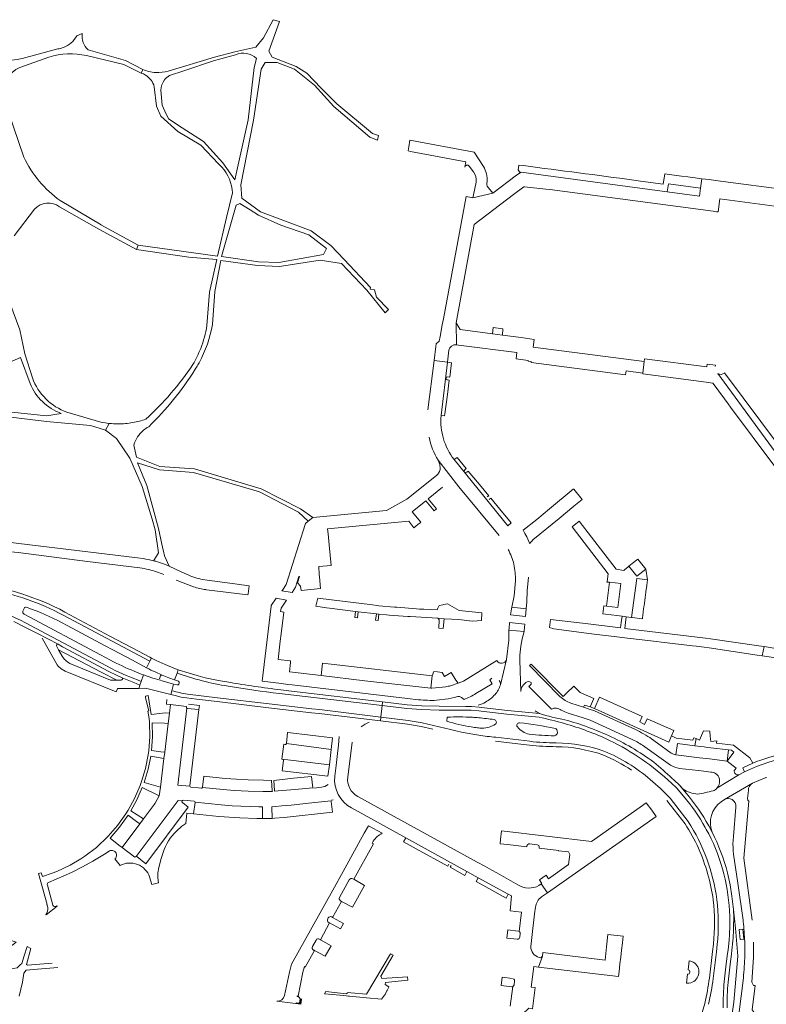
# Model space of a CAD drawing. Header units: metres. Extents: x 166325 to 190320, y 381923 to 404576.
# Tile 416 of 656: x 177139 to 177430, y 387413 to 387796. Entities that reach past the tile are written whole.
import ezdxf

# ---------------------------------------------------------------- set-up
doc = ezdxf.new("R2010")
doc.units = ezdxf.units.M
for name, color, linetype, lineweight in [('B-WE-VH-VERHARDING_ASFALT-GV', 8, 'Continuous', 18), ('B-WE-VH-VERHARDING_BETON-GV', 8, 'Continuous', 18), ('B-WE-VH-VERHARDING_BETONSTRAATSTEEN-GV', 8, 'Continuous', 18), ('B-WE-VH-VERHARDING_FUNDERING_ZAND-GV', 8, 'Continuous', 18), ('B-WE-VH-VERHARDING_HALFVERHARDING-GV', 8, 'Continuous', 18), ('B-WE-VH-VERHARDING_STRAATBAKSTEEN-GV', 8, 'Continuous', 18)]:
    doc.layers.add(name, color=color, linetype=linetype, lineweight=lineweight)

msp = doc.modelspace()

# ---------------------------------------------------------------- linework, layer by layer
at = {"layer": 'B-WE-VH-VERHARDING_ASFALT-GV', "flags": 128}
for points in [[(177187.259, 387586.305), (177184.99, 387586.58), (177134.55, 387592.7), (177127.61, 387593.22), (177116.48, 387593.57), (177109.48, 387594.4), (177105.94, 387594.69), (177080.798, 387595.431)], [(177076.974, 387591.944), (177078.55, 387591.89), (177089.27, 387591.52), (177105.4, 387591.09), (177116.56, 387589.97), (177128.18, 387589.59), (177138.63, 387588.74), (177165.59, 387585.19), (177185.922, 387582.73)], [(177205.001, 387579.812), (177202.25, 387581.1), (177197.395, 387583.374), (177196.418, 387583.831)], [(177200.07, 387577.98), (177200.498, 387577.816), (177206.891, 387575.36)], [(177211.636, 387574.254), (177211.866, 387574.226), (177228.02, 387572.22), (177228.07, 387572.57), (177228.56, 387575.72), (177223.771, 387576.373), (177211.306, 387578.071)], [(177140.495, 387565.917), (177140.92, 387566.96)], [(177174.524, 387546.761), (177170.618, 387548.83), (177140.946, 387564.669)], [(177154.274, 387565.265), (177156.177, 387564.252), (177189.82, 387546.346), (177190.476, 387547.596), (177189.842, 387547.98), (177185.444, 387550.28), (177174.327, 387556.143), (177156.827, 387565.533)], [(177155.719, 387561.336), (177157.642, 387560.31), (177172.502, 387552.38), (177175.461, 387550.8), (177183.163, 387546.735), (177188.512, 387543.843), (177189.82, 387546.346), (177156.177, 387564.252), (177154.274, 387565.265)], [(177136.981, 387561.809), (177141.28, 387559.661), (177146.149, 387557.228), (177154.123, 387552.952), (177155.867, 387552.017), (177173.94, 387542.36), (177177.093, 387540.767), (177179.052, 387539.912), (177183.671, 387538.073), (177185.975, 387537.041), (177186.522, 387538.514)], [(177174.938, 387543.516), (177141.411, 387561.374)], [(177304.35, 387562.883), (177301.849, 387563.146)], [(177302.458, 387562.511), (177302.287, 387559.289), (177303.966, 387559.048), (177304.35, 387562.883)], [(177186.522, 387538.514), (177187.447, 387541.008), (177186.522, 387541.334), (177183.714, 387542.469)], [(177200.443, 387541.774), (177199.455, 387539.093), (177200.976, 387538.543)], [(177220.583, 387538.16), (177216.51, 387538.867), (177211.345, 387539.896), (177208.661, 387540.637), (177208.25, 387540.75), (177205.198, 387541.676), (177200.906, 387543.028), (177200.443, 387541.774)], [(177200.531, 387537.145), (177199.098, 387537.499), (177198.435, 387534.862)], [(177198.435, 387534.862), (177198.056, 387533.354), (177199.652, 387532.968), (177202.072, 387532.417), (177204.079, 387532.076), (177208.023, 387531.619), (177215.981, 387530.63), (177236.061, 387528.258), (177252.712, 387526.29), (177255.742, 387526.02), (177279.551, 387523.16), (177279.733, 387524.649), (177255.898, 387527.512)], [(177204.487, 387533.537), (177216.157, 387532.12), (177236.237, 387529.748), (177252.867, 387527.782), (177255.898, 387527.512), (177279.733, 387524.649), (177280.251, 387529.067), (177240.281, 387533.796)], [(177255.898, 387527.512), (177252.867, 387527.782), (177236.237, 387529.748), (177216.157, 387532.12), (177204.487, 387533.537)], [(177240.281, 387533.796), (177280.251, 387529.067), (177280.427, 387530.557), (177244.929, 387534.757)], [(177244.929, 387534.757), (177240.842, 387535.24)], [(177341.434, 387526.039), (177328.944, 387527.224), (177318.934, 387528.389), (177317.965, 387528.51), (177314.932, 387528.8), (177312.836, 387528.805), (177302.432, 387528.83), (177295.61, 387529.03), (177289.951, 387529.43), (177280.427, 387530.557), (177280.251, 387529.067), (177289.81, 387527.936), (177295.535, 387527.532), (177302.408, 387527.33), (177314.859, 387527.3), (177317.801, 387527.019), (177318.754, 387526.9), (177328.786, 387525.732), (177341.292, 387524.546)], [(177208.931, 387527.543), (177204.369, 387528.022)], [(177205.381, 387497.851), (177208.931, 387527.543)], [(177341.292, 387524.546), (177328.786, 387525.732), (177318.754, 387526.9), (177317.801, 387527.019), (177314.859, 387527.3), (177302.408, 387527.33), (177295.535, 387527.532), (177289.81, 387527.936), (177280.251, 387529.067), (177279.733, 387524.649), (177290.347, 387523.324), (177295.741, 387522.362), (177300.237, 387521.397)], [(177300.237, 387521.397), (177295.741, 387522.362), (177290.347, 387523.324), (177279.733, 387524.649), (177279.551, 387523.16), (177290.122, 387521.84), (177295.452, 387520.89), (177299.922, 387519.93)], [(177324.366, 387515.291), (177330.862, 387514.48), (177337.512, 387513.69)], [(177337.689, 387515.18), (177331.043, 387515.969), (177324.469, 387516.787)], [(177241.797, 387507.753), (177241.299, 387503.715), (177259.087, 387501.555), (177259.712, 387506.059)], [(177259.712, 387506.059), (177241.394, 387508.266)], [(177228.13, 387500.141), (177223.534, 387500.4), (177219.111, 387500.764), (177210.808, 387501.586), (177210.346, 387497.313)], [(177237.433, 387496.01), (177237.14, 387499.969), (177234.12, 387500.051), (177228.13, 387500.141)], [(177252.8, 387501.533), (177245.687, 387500.78), (177238.082, 387499.928), (177238.337, 387496.082)], [(177238.191, 387495.723), (177246.32, 387496.425), (177253.245, 387497.138), (177252.8, 387501.533)], [(177397.506, 387493.871), (177394.776, 387497.012), (177392.781, 387498.911)], [(177398.638, 387494.855), (177395.862, 387498.05), (177393.815, 387499.998)], [(177210.316, 387497.205), (177218.32, 387496.388), (177222.723, 387496.04), (177228.164, 387495.715), (177233.848, 387495.651), (177237.6, 387495.703)], [(177202.386, 387491.981), (177200.892, 387492.153), (177184.591, 387470.376)], [(177184.837, 387470.296), (177188.31, 387467.515), (177204.793, 387489.577), (177202.516, 387491.352)], [(177207.455, 387491.33), (177206.898, 387486.974), (177216.703, 387485.975), (177224.898, 387485.405), (177231.526, 387485.126), (177233.679, 387485.121), (177233.632, 387489.633)], [(177233.632, 387489.633), (177232.242, 387489.64), (177228.931, 387489.773), (177225.264, 387489.906), (177221.914, 387490.1), (177217.627, 387490.425), (177207.455, 387491.441)], [(177391.04, 387492.18), (177398.075, 387483.094)], [(177392.226, 387493.098), (177399.261, 387484.012)], [(177405.936, 387481.626), (177406.358, 387480.856), (177407.314, 387479.112)], [(177408.629, 387479.833), (177407.273, 387482.307)], [(177416.956, 387441.854), (177416.976, 387443.365), (177417.016, 387446.315), (177416.944, 387449.742), (177416.331, 387454.948), (177415.616, 387459.31), (177414.581, 387463.955)], [(177415.483, 387447.12), (177415.476, 387443.385)], [(177413.317, 387421.602), (177414.14, 387428.579), (177414.624, 387432.557), (177414.821, 387434.048), (177415.195, 387437.715)], [(177409.113, 387436.25), (177408.772, 387433.39), (177407.531, 387422.994)], [(177409.02, 387422.816), (177410.261, 387433.212), (177410.607, 387436.109)], [(177405.781, 387413.12), (177404.021, 387407)]]:
    msp.add_lwpolyline(points, dxfattribs=at)
at = {"layer": 'B-WE-VH-VERHARDING_ASFALT-GV'}
for points in [[(177191.228, 387585.51, 0.0246646), (177187.259, 387586.305)], [(177192.457, 387585.18, 0.0082009), (177191.228, 387585.51)], [(177196.418, 387583.831, 0.0058553), (177195.56, 387584.162)], [(177185.922, 387582.73, -0.0260591), (177189.461, 387582.058)], [(177189.461, 387582.058, -0.0228156), (177192.441, 387581.18)], [(177192.441, 387581.18, -0.0108331), (177195.317, 387580.111)], [(177211.306, 387578.071, -0.0577026), (177205.001, 387579.812)], [(177156.827, 387565.533, 0.0921991), (177122.351, 387576.456)], [(177108.501, 387571.994, -0.0816507), (177141.411, 387561.374)], [(177154.274, 387565.265, 0.0815911), (177125.886, 387574.504)], [(177206.891, 387575.36, 0.0515281), (177211.636, 387574.254)], [(177140.946, 387564.669, -0.3806974), (177140.495, 387565.917)], [(177140.92, 387566.96, -0.3854931), (177142.116, 387567.349)], [(177142.116, 387567.349, -0.0322997), (177155.719, 387561.336)], [(177301.849, 387563.146, -0.0190235), (177302.458, 387562.511)], [(177183.714, 387542.469, -0.022323), (177174.524, 387546.761)], [(177186.522, 387538.514, -0.0277853), (177174.938, 387543.516)], [(177200.443, 387541.774, 0.0495601), (177220.331, 387536.681)], [(177200.976, 387538.543, -0.3816677), (177201.294, 387537.889)], [(177240.842, 387535.24, -0.0130379), (177220.583, 387538.16)], [(177204.487, 387533.537, -0.013575), (177198.435, 387534.862)], [(177240.281, 387533.796, -0.0127195), (177220.331, 387536.681)], [(177351.354, 387523.599, -0.0411207), (177341.434, 387526.039)], [(177305.585, 387524.591, -0.0256381), (177315.336, 387524.531)], [(177315.336, 387524.531, -0.0056297), (177317.81, 387524.353)], [(177332.841, 387520.78, -0.6814572), (177333.705, 387522.42)], [(177341.292, 387524.546, -0.0197744), (177351.115, 387522.118)], [(177351.115, 387522.118, -0.0406006), (177368.732, 387515.559)], [(177369.366, 387516.918, 0.0404658), (177351.354, 387523.599)], [(177300.237, 387521.397, 0.0284692), (177317.791, 387517.563)], [(177317.318, 387520.464, -0.0107824), (177314.889, 387520.8)], [(177347.229, 387517.36, -0.0311208), (177337.489, 387518.011)], [(177348.38, 387518.98, -0.4592552), (177347.229, 387517.36)], [(177347.601, 387520.16, -0.3701465), (177348.38, 387518.98)], [(177324.469, 387516.787, -0.0236536), (177317.791, 387517.563)], [(177347.973, 387514.6, -0.0301467), (177337.689, 387515.18)], [(177347.973, 387514.6, -0.0802972), (177366.541, 387511.359)], [(177368.732, 387515.559, -0.0751121), (177392.781, 387498.911)], [(177386.903, 387506.318, 0.051429), (177369.366, 387516.918)], [(177337.512, 387513.69, 0.030387), (177347.979, 387513.1)], [(177347.979, 387513.1, -0.0800598), (177366.051, 387509.941)], [(177366.541, 387511.359, -0.0817082), (177384.564, 387500.271)], [(177241.394, 387508.266, -0.3498664), (177241.797, 387507.753)], [(177366.051, 387509.941, -0.04995), (177377.22, 387503.991)], [(177393.815, 387499.998, 0.0074117), (177386.903, 387506.318)], [(177384.564, 387500.271, -0.0276092), (177392.226, 387493.098)], [(177205.396, 387497.682, -0.0945791), (177205.381, 387497.851)], [(177237.6, 387495.703, -0.1984477), (177237.433, 387496.01)], [(177202.516, 387491.352, -0.3465643), (177202.386, 387491.981)], [(177405.936, 387481.626, 0.0479521), (177397.506, 387493.871)], [(177407.273, 387482.307, 0.0480507), (177398.638, 387494.855)], [(177410.508, 387453.61, 0.1070636), (177399.261, 387484.012)], [(177398.075, 387483.094, -0.0373561), (177403.325, 387473.527)], [(177414.581, 387463.955, 0.0541552), (177408.629, 387479.833)], [(177415.483, 387447.12, 0.108611), (177407.314, 387479.112)], [(177403.325, 387473.527, -0.069817), (177409.022, 387453.406)], [(177184.591, 387470.376, -0.1369498), (177184.837, 387470.296)], [(177409.022, 387453.406, -0.053241), (177409.113, 387436.25)], [(177410.607, 387436.109, 0.0533912), (177410.508, 387453.61)], [(177415.476, 387443.385, -0.0249647), (177415.195, 387437.715)], [(177416.678, 387437.478, 0.0183459), (177416.956, 387441.854)], [(177407.531, 387422.994, -0.026134), (177405.781, 387413.12)], [(177407.242, 387412.781, 0.0262775), (177409.02, 387422.816)], [(177412.943, 387411.356, -0.0228363), (177413.317, 387421.602)]]:
    msp.add_lwpolyline(points, format="xyb", dxfattribs=at)
at = {"layer": 'B-WE-VH-VERHARDING_ASFALT-GV', "flags": 128}
for points in [[(177310.23, 387566.13), (177305.639, 387568.726), (177304.108, 387568.406), (177303.79, 387568.31), (177302.436, 387568.056), (177301.934, 387566.987), (177301.62, 387566.32), (177296.511, 387566.601), (177294.829, 387566.694), (177293.62, 387566.76), (177285.953, 387567.383), (177285.067, 387567.455), (177278.98, 387567.95), (177278.18, 387568.053), (177276.453, 387568.276), (177255.154, 387570.935), (177254.484, 387567.86), (177258.631, 387567.125), (177259.687, 387567.036), (177269.843, 387565.692), (177270.918, 387565.554), (177278.019, 387564.772), (177278.992, 387564.694), (177281.89, 387564.43), (177282.941, 387564.327), (177290.231, 387563.743), (177291.108, 387563.726), (177301.849, 387563.146), (177304.35, 387562.883), (177310.057, 387562.565), (177314.22, 387562.128), (177315.46, 387562.02), (177318.94, 387562.28), (177319.07, 387565.22)], [(177374.597, 387559.146), (177374.904, 387561.395), (177375.212, 387563.646), (177373.569, 387563.848), (177373.266, 387561.478), (177372.993, 387559.341), (177359.352, 387560.994), (177358.202, 387561.133), (177345.77, 387562.64), (177345.36, 387559.49), (177346.99, 387558.92), (177361.655, 387557.099), (177363.762, 387556.838), (177370.456, 387556.007), (177372.614, 387555.739), (177373.49, 387555.63), (177386.909, 387554.062), (177388.956, 387553.822), (177401.01, 387552.414), (177402.532, 387552.236), (177405.49, 387551.89), (177407.44, 387551.627), (177426.191, 387548.78), (177428.14, 387548.517), (177428.84, 387552.06), (177426.731, 387552.3), (177407.952, 387555.09), (177406.001, 387555.34)], [(177428.84, 387552.06), (177428.14, 387548.517), (177434.359, 387547.557), (177434.973, 387547.463), (177438.068, 387546.985), (177439.035, 387546.836), (177443.639, 387546.126), (177444.838, 387545.941), (177445.566, 387545.829), (177446.524, 387545.681), (177456.64, 387544.12), (177460.64, 387543.533), (177461.61, 387543.39), (177470.941, 387542.02), (177471.831, 387541.89), (177476.12, 387541.26), (177494.2, 387539.12), (177495.63, 387539.53), (177496.134, 387542.585), (177486.97, 387543.66), (177452.28, 387548.09)], [(177260.89, 387516.491), (177243.477, 387518.666), (177243.467, 387518.581), (177242.979, 387514.303), (177260.395, 387512.016)], [(177260.42, 387491.989), (177251.611, 387491.041), (177244.856, 387490.357), (177241.188, 387490.02), (177238.702, 387489.749), (177237.277, 387489.654), (177237.411, 387485.195), (177238.382, 387485.227), (177242.099, 387485.577), (177260.863, 387487.543), (177260.385, 387491.76)]]:
    msp.add_lwpolyline(points, close=True, dxfattribs=at)
at = {"layer": 'B-WE-VH-VERHARDING_BETON-GV', "flags": 128}
msp.add_lwpolyline([(177420.594, 387442.046), (177419.111, 387441.898), (177419.492, 387438.011), (177420.988, 387438.153)], close=True, dxfattribs=at)
at = {"layer": 'B-WE-VH-VERHARDING_BETONSTRAATSTEEN-GV', "flags": 128}
for points in [[(177315.999, 387744.582), (177291.021, 387749.18), (177290.562, 387746.65), (177290.313, 387745.036), (177291.262, 387744.86), (177312.805, 387740.87), (177312.41, 387738.731)], [(177319.642, 387738.979), (177315.999, 387744.582)], [(177439.661, 387729.636), (177409.878, 387733.547), (177407.417, 387733.873), (177404.579, 387734.239), (177404.123, 387730.595), (177403.725, 387727.417), (177391.172, 387729.079), (177340.023, 387736.027), (177334.368, 387736.842), (177333.879, 387736.578), (177332.461, 387735.61), (177323.291, 387728.57), (177315.565, 387726.85), (177312.874, 387727.334), (177304.157, 387679.716), (177303.572, 387677.35), (177302.744, 387672.757), (177302.422, 387670.97), (177301.262, 387669.9), (177301.111, 387668.95), (177300.427, 387663.492), (177305.664, 387662.836), (177306.221, 387667.48)], [(177314.08, 387739.141), (177315.778, 387736.969)], [(177316.751, 387732.916), (177315.772, 387727.91), (177315.565, 387726.85), (177323.291, 387728.57), (177321.148, 387731.386)], [(177331.401, 387728.143), (177335.3, 387731.13), (177335.61, 387731.11), (177343.883, 387730.175), (177345.432, 387729.97), (177409.002, 387721.549), (177410.281, 387721.38), (177410.418, 387721.361), (177410.904, 387721.293), (177411.628, 387726.41), (177434.937, 387723.32)], [(177309.13, 387669.57), (177308.992, 387678.14), (177316.062, 387716.39), (177331.401, 387728.143)], [(177409.79, 387661.115), (177409.961, 387661.58), (177406.65, 387662.013), (177406.542, 387660.975), (177382.319, 387664.13), (177382.172, 387663.02), (177381.695, 387658.516), (177381.66, 387658.21), (177406.237, 387654.968), (177408.835, 387654.625), (177408.954, 387654.466), (177413.387, 387648.526), (177414.843, 387646.575), (177415.824, 387645.26), (177433.005, 387622.235)], [(177303.162, 387641.99), (177305.664, 387662.836), (177300.427, 387663.492), (177298.02, 387644.267)], [(177305.705, 387657.123), (177306.509, 387657.015), (177307.234, 387662.573), (177305.664, 387662.836), (177303.162, 387641.99), (177304.551, 387641.855), (177304.663, 387642.726), (177305.65, 387650.194), (177306.356, 387655.794), (177305.571, 387655.918)], [(177410.866, 387658.34), (177433.111, 387627.956), (177437.172, 387625.184), (177440.527, 387624.017), (177463.901, 387620.816), (177464.285, 387623.275), (177440.329, 387626.753), (177434.813, 387630.02), (177413.457, 387658.617)], [(177433.111, 387627.956), (177410.866, 387658.34)], [(177413.457, 387658.617), (177413.364, 387658.53)], [(177312.353, 387620.873), (177312.961, 387621.393), (177309.368, 387625.744), (177308.213, 387624.89), (177329.078, 387599.134), (177330.445, 387600.204), (177326.065, 387605.518), (177322.501, 387609.849), (177321.868, 387609.34)], [(177310.1, 387614.241), (177301.992, 387624.61), (177302.623, 387622.928), (177302.841, 387621.439)], [(177301.992, 387624.61), (177310.1, 387614.241), (177325.71, 387595.3)], [(177329.078, 387599.134), (177308.213, 387624.89)], [(177301.411, 387618.7), (177289.822, 387609.46), (177281.912, 387605.08), (177253.22, 387602.36), (177251.43, 387600.861), (177250.461, 387600.05), (177250.305, 387599.558), (177242.9, 387576.24), (177241.439, 387574.082), (177241.221, 387573.76), (177245.181, 387573.14), (177246.511, 387575.16), (177247.822, 387579.36), (177248.132, 387579.37), (177247.302, 387576.94), (177248.491, 387575.64), (177248.682, 387573.87), (177256.221, 387574.62), (177255.853, 387579.236), (177255.785, 387580.126), (177255.546, 387583.24), (177260.4, 387583.612), (177259.622, 387591.748)], [(177318.134, 387615.14), (177317.334, 387616.109), (177313.726, 387620.422), (177313.137, 387619.919)], [(177259.622, 387591.748), (177259.201, 387596.033), (177259.021, 387597.86), (177290.562, 387600.89), (177292.522, 387598.32), (177293.388, 387599.004), (177294.296, 387599.719), (177294.881, 387600.181), (177295.171, 387600.41), (177295.233, 387600.464), (177291.931, 387604.471), (177297.226, 387608.833), (177300.435, 387604.938), (177301.355, 387605.693), (177298.144, 387609.59), (177303.74, 387614.2)], [(177321.069, 387610.314), (177321.699, 387610.815), (177318.134, 387615.14)], [(177354.802, 387606.75), (177358, 387609.4), (177354.758, 387613.413), (177354.541, 387613.41), (177345.356, 387605.74), (177340.381, 387601.6), (177335.12, 387597.39), (177335.778, 387596.083), (177336.487, 387594.745), (177337.737, 387592.134)], [(177338.913, 387593.586), (177349.15, 387602), (177354.802, 387606.75)], [(177332.131, 387577.671), (177331.621, 387571.79), (177330.654, 387567.464), (177336.321, 387566.821), (177336.56, 387569.47), (177336.672, 387573.72), (177337.141, 387579.15)], [(177304.968, 387536.445), (177301.04, 387535.99), (177299.57, 387535.91), (177299.161, 387535.939), (177273.465, 387538.724), (177256.47, 387540.764), (177244.141, 387542.24), (177244.559, 387545.812), (177244.639, 387546.489), (177239.775, 387547.059), (177240.61, 387554.16), (177240.952, 387557.07), (177241.939, 387565.534), (177240.68, 387565.694), (177241.009, 387566.98), (177243.063, 387570.087), (177239.021, 387570.87), (177237.112, 387568.05), (177237.076, 387567.755), (177233.56, 387538.611), (177241.091, 387537.64), (177243.568, 387537.348), (177245.211, 387537.154), (177290.151, 387531.86), (177294.408, 387531.359)], [(177154.123, 387552.952), (177146.149, 387557.228)], [(177333.821, 387546.8), (177333.792, 387548.7), (177334.231, 387552.28), (177334.741, 387555.04), (177335.426, 387557.985), (177329.575, 387558.491), (177329.47, 387554.51), (177328.611, 387547.06), (177326.218, 387537.162)], [(177147.997, 387555.335), (177149.824, 387552.074), (177153.818, 387544.946)], [(177155.74, 387548.347), (177154.34, 387550.865), (177153.501, 387552.375)], [(177154.34, 387550.865), (177155.74, 387548.347)], [(177158.732, 387545.524), (177174.556, 387539), (177177.028, 387539.032), (177170.867, 387542.127), (177154.34, 387550.865)], [(177178.745, 387539.055), (177177.028, 387539.032), (177174.556, 387539), (177158.732, 387545.524)], [(177324.889, 387546.61), (177311.821, 387538.62), (177309.831, 387537.78), (177306.85, 387536.81)], [(177326.218, 387537.162), (177328.611, 387547.06)], [(177333.821, 387546.8), (177334.134, 387534.569)], [(177360.452, 387532.76), (177357.222, 387534.17), (177354.761, 387536.65), (177351.97, 387533.88), (177350.681, 387532.64), (177338.145, 387545.202), (177337.584, 387544.65), (177349.396, 387532.642)], [(177155.353, 387543.408), (177156.904, 387542.544), (177176.698, 387534.467), (177177.102, 387535.347), (177177.316, 387535.742), (177183.851, 387535.756), (177185.541, 387535.808), (177185.975, 387537.041), (177183.671, 387538.073), (177179.052, 387539.912)], [(177308.931, 387539.03), (177307.07, 387542.02), (177304.502, 387540.47), (177303.53, 387541.99), (177301.751, 387542.22), (177300.312, 387542.393), (177299.689, 387540.64), (177299.161, 387535.939), (177299.57, 387535.91), (177301.04, 387535.99), (177304.968, 387536.445)], [(177349.396, 387532.642), (177337.584, 387544.65)], [(177194.041, 387540.649), (177193.643, 387539.552)], [(177193.988, 387538.95), (177194.71, 387538.691), (177199.098, 387537.499), (177200.531, 387537.145)], [(177200.976, 387538.543), (177199.455, 387539.093), (177197.184, 387539.861), (177195.314, 387540.649), (177194.656, 387540.913)], [(177201.17, 387537.498), (177201.294, 387537.889)], [(177306.85, 387536.81), (177309.831, 387537.78), (177308.931, 387539.03)], [(177316.701, 387533.74), (177323.01, 387537.6)], [(177323.01, 387537.6), (177322.07, 387539.16), (177322.964, 387539.711)], [(177338.23, 387538.099), (177338.232, 387537.46), (177337.276, 387536.544), (177346.072, 387527.68)], [(177174.448, 387477.506), (177178.11, 387481.728), (177181.446, 387486.381), (177184.714, 387483.915), (177185.912, 387483.011), (177187.39, 387484.947), (177182.509, 387488.136), (177184.839, 387492.423), (177186.927, 387497.2), (177193.428, 387493.918), (177194.063, 387497.311), (177187.652, 387499.188), (177189.169, 387504.279), (177190.183, 387509.375), (177195.357, 387508.516), (177195.669, 387510.919), (177194.1, 387511.143), (177190.51, 387511.655), (177190.907, 387516.891), (177190.821, 387522.375), (177195.513, 387522.306), (177196.966, 387522.108), (177197.458, 387526.105), (177195.885, 387526.268), (177190.4, 387525.66), (177189.175, 387533.066), (177188.121, 387532.785), (177188.226, 387532.157), (177189.505, 387527.019), (177189.101, 387526.921), (177189.586, 387524.023), (177189.693, 387522.701), (177189.721, 387522.358), (177189.807, 387516.874), (177189.405, 387511.627), (177189.183, 387509.985), (177188.115, 387504.593), (177186.613, 387499.55), (177186.064, 387497.974), (177183.873, 387492.948), (177181.357, 387488.321), (177180.473, 387486.912), (177177.279, 387482.449), (177173.617, 387478.227), (177169.069, 387473.896), (177164.547, 387470.452), (177162.955, 387469.402), (177158.798, 387466.927), (177153.663, 387464.518), (177151.886, 387463.788), (177148.066, 387462.537), (177147.595, 387463.988), (177146.572, 387463.661), (177149.919, 387451.634), (177149.769, 387451.588), (177150.105, 387450.496)], [(177204.099, 387528.281), (177204.101, 387528.782), (177197.848, 387529.499), (177197.458, 387526.105), (177196.966, 387522.108), (177195.669, 387510.919), (177195.357, 387508.516), (177194.063, 387497.311), (177193.428, 387493.918), (177191.939, 387491.123), (177191.669, 387490.664), (177187.39, 387484.947), (177185.912, 387483.011), (177179.062, 387473.875), (177184.045, 387470.021), (177184.189, 387470.198)], [(177196.493, 387531.44), (177196.294, 387529.694)], [(177196.294, 387529.694), (177197.848, 387529.499), (177204.101, 387528.782), (177204.099, 387528.281)], [(177204.369, 387528.022), (177208.931, 387527.543), (177209.116, 387529.163), (177204.833, 387529.664)], [(177301.37, 387531.15), (177305.881, 387531.72), (177308.287, 387532.267), (177309.661, 387532.58), (177310.352, 387532.61), (177311.091, 387532.31), (177312.122, 387531.53)], [(177353.674, 387530.03), (177358.608, 387528.456), (177358.943, 387529.217), (177361.13, 387528.55), (177362.569, 387531.832), (177360.452, 387532.76)], [(177378.74, 387519.81), (177362.85, 387526.99), (177360.79, 387527.76), (177358.608, 387528.456), (177353.674, 387530.03)], [(177205.396, 387497.682), (177200.69, 387498.163), (177204.279, 387528.06)], [(177279.551, 387523.16), (177255.742, 387526.02)], [(177314.932, 387528.8), (177317.965, 387528.51), (177318.934, 387528.389), (177328.944, 387527.224), (177341.434, 387526.039)], [(177352.625, 387526.134), (177358.472, 387524.29), (177361.111, 387523.36), (177377.229, 387516.082)], [(177362.842, 387527.94), (177361.13, 387528.55), (177358.943, 387529.217), (177358.608, 387528.456), (177360.79, 387527.76), (177362.85, 387526.99), (177378.74, 387519.81)], [(177394.479, 387509.95), (177395.094, 387514.291), (177401.926, 387513.439), (177402.367, 387516.231), (177401.56, 387516.6), (177401.248, 387515.934), (177401.104, 387515.628), (177394.568, 387516.387), (177392.789, 387517.278), (177391.768, 387514.896), (177362.842, 387527.94)], [(177305.585, 387524.591), (177305.422, 387523.04)], [(177423.33, 387508.72), (177416.951, 387513.66), (177410.31, 387514.49), (177410.4, 387515.34), (177408.081, 387515.12), (177407.901, 387517.138), (177407.722, 387519.15), (177405.322, 387519.33), (177404.501, 387517.477), (177403.682, 387515.63), (177402.367, 387516.231), (177401.926, 387513.439), (177404.262, 387513.143), (177405.501, 387512.987), (177406.861, 387512.832), (177408.118, 387512.679), (177414.936, 387511.851), (177416.088, 387511.706), (177417.1, 387510.946), (177414.48, 387507.47), (177418, 387504.74), (177417.389, 387504.084)], [(177260.395, 387512.016), (177242.979, 387514.303)], [(177263.51, 387517.041), (177263.252, 387513.66), (177262.861, 387510.403), (177262.301, 387505.742), (177261.802, 387501.59)], [(177266.86, 387501.244), (177268.518, 387514.843)], [(177385.078, 387516.114), (177387.298, 387514.521), (177392.72, 387510.63)], [(177242.466, 387513.912), (177242, 387514.015), (177241.169, 387508.291), (177241.394, 387508.266), (177259.712, 387506.059), (177260.395, 387512.016)], [(177381.518, 387513.632), (177392.445, 387505.96)], [(177417.389, 387504.084), (177418, 387504.74), (177414.48, 387507.47), (177407.592, 387508.324), (177406.322, 387508.482), (177404.982, 387508.648), (177403.746, 387508.801), (177394.479, 387509.95)], [(177435.794, 387508.591), (177434.904, 387508.322), (177430.73, 387507.06), (177425.89, 387505.32), (177421.25, 387503.3), (177419.049, 387502.186), (177410.461, 387496.89)], [(177419.049, 387502.186), (177421.25, 387503.3), (177420.5, 387504.843), (177422.565, 387505.814), (177424.414, 387506.626), (177423.33, 387508.72)], [(177395.886, 387504.651), (177403.35, 387503.79), (177405.342, 387503.55), (177408.162, 387503.22)], [(177417.44, 387502.82), (177417.805, 387502.417)], [(177410.461, 387496.89), (177419.049, 387502.186)], [(177411.471, 387500.506), (177411.542, 387499.982)], [(177412.086, 387491.685), (177413.37, 387492.484), (177424.286, 387498.936), (177426.813, 387499.957)], [(177424.286, 387498.936), (177413.37, 387492.484)], [(177426.813, 387499.957), (177429.286, 387500.952), (177429.501, 387501.034), (177429.715, 387501.116)], [(177209.858, 387496.912), (177208.831, 387497.025), (177205.768, 387497.362)], [(177253.245, 387497.138), (177246.32, 387496.425), (177238.191, 387495.723)], [(177259.243, 387498.338), (177257.976, 387497.649), (177256.631, 387497.291), (177253.647, 387496.986)], [(177397.371, 387496.59), (177395.862, 387498.05), (177398.638, 387494.855)], [(177424.16, 387445.525), (177420.91, 387469.66), (177422.88, 387491.89), (177422.57, 387492.33), (177422.44, 387492.89), (177422.74, 387496.1)], [(177200.198, 387480.243), (177202.338, 387482.123), (177203.092, 387482.649), (177203.866, 387483.189), (177204.305, 387487.274), (177206.898, 387486.974), (177207.455, 387491.33)], [(177207.08, 387491.82), (177202.887, 387492.265)], [(177207.455, 387491.441), (177217.627, 387490.425), (177221.914, 387490.1), (177225.264, 387489.906), (177228.931, 387489.773), (177232.242, 387489.64), (177233.632, 387489.633), (177233.679, 387485.121), (177237.411, 387485.195), (177237.277, 387489.654), (177238.702, 387489.749), (177241.188, 387490.02), (177244.856, 387490.357), (177251.611, 387491.041), (177260.42, 387491.989)], [(177260.487, 387492.275), (177261.225, 387492.37)], [(177333.05, 387459.305), (177324.851, 387464), (177322.951, 387465.021), (177320.177, 387466.513), (177317.182, 387468.16), (177270.734, 387493.692)], [(177386.809, 387485.96), (177385.112, 387488.32), (177382.908, 387491.252), (177380.581, 387489.602), (177361.631, 387476.21), (177326.731, 387480.31), (177326.34, 387476.97), (177326.145, 387475.305), (177328.982, 387474.95), (177328.997, 387475.071), (177336.548, 387474.106), (177336.553, 387474.149), (177336.583, 387474.417)], [(177268.271, 387489.234), (177289.392, 387477.619), (177313.232, 387464.51), (177317.629, 387462.092), (177329.298, 387455.675), (177330.562, 387454.98), (177329.992, 387449.128), (177334.513, 387448.619), (177333.563, 387441.149)], [(177417.867, 387489.567), (177416.899, 387478.178), (177416.761, 387476.552)], [(177341.377, 387473.892), (177341.342, 387473.598), (177348.912, 387472.73), (177348.892, 387472.56), (177352.752, 387472.1), (177353.291, 387471.16), (177352.791, 387467.21), (177344.962, 387461.685), (177344.002, 387463.07), (177341.448, 387461.287), (177342.41, 387459.885), (177342.137, 387459.692), (177344.555, 387456.204), (177386.809, 387485.96)], [(177280.211, 387479.363), (177274.874, 387482.283), (177273.29, 387479.469), (177265.004, 387464.482), (177260.994, 387457.267), (177244.939, 387428.469), (177244.242, 387425.25), (177242.283, 387416.193)], [(177184.189, 387470.198), (177184.045, 387470.021), (177179.062, 387473.875), (177177.844, 387474.799), (177174.448, 387477.506)], [(177276.816, 387475.331), (177276.383, 387475.576), (177276.78, 387476.327)], [(177289.392, 387477.619), (177288.557, 387476.041), (177293.46, 387473.355), (177305.786, 387466.587), (177306.16, 387467.303)], [(177307.048, 387466.808), (177306.632, 387466.122), (177312.367, 387462.984), (177313.232, 387464.51), (177289.392, 387477.619)], [(177150.413, 387460.22), (177159.417, 387464.171), (177163.636, 387466.323), (177167.706, 387468.531), (177172.811, 387471.694), (177174.117, 387472.503)], [(177268.81, 387461.686), (177269.18, 387461.477), (177276.816, 387475.331)], [(177337.63, 387475.247), (177340.58, 387474.901)], [(177176.237, 387469.384), (177178.329, 387466.821)], [(177189.744, 387462.361), (177190.576, 387459.413), (177193.242, 387460.088), (177193.013, 387462.066), (177193.026, 387463.988), (177193.334, 387466.059), (177194.24, 387469.617), (177194.989, 387471.901)], [(177416.988, 387471.219), (177418.67, 387459.92), (177420.641, 387445.55), (177420.7, 387445.117), (177420.743, 387444.712), (177420.787, 387444.308), (177420.936, 387442.764), (177421.116, 387440.551), (177421.33, 387436.787)], [(177267.454, 387461.277), (177263.627, 387454.359)], [(177273.398, 387459.092), (177269.18, 387461.477), (177268.81, 387461.686)], [(177152.17, 387451.369), (177149.987, 387459.199)], [(177263.95, 387453.168), (177264.466, 387452.883), (177268.677, 387450.564), (177273.398, 387459.092)], [(177342.284, 387454.604), (177344.555, 387456.204), (177342.137, 387459.692), (177341.226, 387459.049)], [(177260.596, 387446.813), (177260.911, 387446.632), (177264.466, 387452.883), (177263.95, 387453.168)], [(177149.407, 387447.713), (177149.5, 387447.63), (177153.771, 387451.009), (177153.693, 387451.107), (177153.563, 387451.003)], [(177338.042, 387435.28), (177338.464, 387438.811), (177339.569, 387448.05), (177339.87, 387450.563)], [(177417.644, 387442.416), (177416.944, 387449.742), (177417.016, 387446.315), (177416.976, 387443.365), (177416.956, 387441.854)], [(177259.265, 387446.441), (177259.053, 387446.047)], [(177259.451, 387444.691), (177259.744, 387444.526), (177259.814, 387444.487), (177264.013, 387442.137), (177265.156, 387444.202), (177260.911, 387446.632)], [(177260.911, 387446.632), (177260.596, 387446.813)], [(177255.818, 387438.18), (177256.09, 387438.025), (177256.214, 387437.955), (177259.814, 387444.487), (177259.744, 387444.526), (177259.451, 387444.691)], [(177333.115, 387441.322), (177329.133, 387441.738), (177328.743, 387438.583), (177332.711, 387438.115)], [(177415.023, 387401.306), (177415.422, 387401.038), (177415.415, 387401.677), (177417.031, 387413.615), (177418.677, 387431.595), (177417.644, 387442.416)], [(177253.131, 387435.322), (177254.501, 387437.815)], [(177253.538, 387433.917), (177253.741, 387433.808), (177253.886, 387433.731), (177258.114, 387431.48), (177260.394, 387435.599), (177256.214, 387437.955)], [(177256.214, 387437.955), (177256.09, 387438.025), (177255.818, 387438.18)], [(177333.969, 387440.233), (177333.822, 387439.053), (177333.808, 387438.932)], [(177416.678, 387437.478), (177416.311, 387433.874), (177416.112, 387432.368), (177415.629, 387428.401), (177414.807, 387421.426)], [(177239.29, 387414.058), (177248.582, 387412.8), (177248.83, 387414.654), (177248.591, 387414.946), (177248.351, 387413.008), (177246.836, 387413.263), (177246.85, 387413.381), (177248.135, 387413.182), (177248.401, 387414.919), (177247.731, 387415.786), (177247.191, 387415.891), (177247.207, 387416.032), (177247.579, 387415.951), (177249.431, 387425.26), (177249.995, 387427.476), (177250.333, 387427.285), (177253.886, 387433.731), (177253.741, 387433.808), (177253.538, 387433.917)], [(177339.221, 387427.5), (177340.999, 387427.288), (177342.575, 387431.539)], [(177332.219, 387400.238), (177336.017, 387399.802), (177336.524, 387404.975), (177334.659, 387407.362), (177334.86, 387408.969), (177337.274, 387411.231), (177338.765, 387411.065), (177339.761, 387419.34), (177338.262, 387419.5), (177339.221, 387427.5)], [(177401.28, 387429.207), (177400.658, 387429.5), (177400.331, 387429.609), (177399.657, 387429.748), (177399.231, 387426.271)], [(177330.974, 387422.87), (177326.915, 387423.319), (177326.553, 387420.093), (177330.643, 387419.638)], [(177399.011, 387424.466), (177398.592, 387421.041), (177399.272, 387421.013), (177399.612, 387421.039), (177400.28, 387421.17)], [(177420.77, 387423.1), (177419.041, 387408.877)], [(177331.048, 387419.71), (177330.069, 387412.004)], [(177331.784, 387421.869), (177331.772, 387421.764), (177331.62, 387420.533), (177331.597, 387420.359)], [(177331.597, 387420.359), (177331.62, 387420.533), (177331.772, 387421.764)], [(177331.772, 387421.764), (177331.784, 387421.869)], [(177426.017, 387392.237), (177427.16, 387393.46), (177428.11, 387396.03), (177428.75, 387396), (177429.66, 387403.33), (177424.22, 387410.66), (177425.35, 387420.06), (177424.77, 387420.16), (177424.03, 387421.47)]]:
    msp.add_lwpolyline(points, dxfattribs=at)
at = {"layer": 'B-WE-VH-VERHARDING_BETONSTRAATSTEEN-GV'}
for points in [[(177312.41, 387738.731, -0.2932668), (177313.113, 387739.474)], [(177313.113, 387739.474, -0.2925129), (177314.08, 387739.141)], [(177315.778, 387736.969, -0.2168752), (177316.751, 387732.916)], [(177321.039, 387733.06, 0.1572624), (177319.642, 387738.979)], [(177321.148, 387731.386, -0.2276891), (177321.039, 387733.06)], [(177306.221, 387667.48, -0.3866235), (177309.13, 387669.57)], [(177305.571, 387655.918, -0.9509974), (177305.705, 387657.123)], [(177413.364, 387658.53, -0.3025967), (177410.866, 387658.34)], [(177308.213, 387624.89, -0.1882642), (177303.162, 387641.99)], [(177298.521, 387633.668, 0.0860563), (177301.992, 387624.61)], [(177302.206, 387619.63, -0.0724285), (177301.411, 387618.7)], [(177302.341, 387619.86, -0.0172944), (177302.206, 387619.63)], [(177302.841, 387621.439, -0.0975729), (177302.341, 387619.86)], [(177313.137, 387619.919, -0.9751576), (177312.353, 387620.873)], [(177337.737, 387592.134, -0.0763183), (177338.913, 387593.586)], [(177329.25, 387589.851, -0.0714893), (177331.491, 387584.131)], [(177331.491, 387584.131, -0.0414777), (177332.131, 387577.671)], [(177153.501, 387552.375, -0.6940642), (177154.123, 387552.952)], [(177153.818, 387544.946, 0.0960238), (177155.353, 387543.408)], [(177155.74, 387548.347, 0.1362585), (177158.732, 387545.524)], [(177328.611, 387547.06, -0.6732625), (177324.889, 387546.61)], [(177194.656, 387540.913, 0.4055949), (177194.041, 387540.649)], [(177179.052, 387539.912, -0.6551508), (177178.745, 387539.055)], [(177200.531, 387537.145, 0.3583918), (177201.17, 387537.498)], [(177326.218, 387537.162, -0.1241584), (177324.159, 387533.4)], [(177325.733, 387538.91, -0.2136229), (177326.218, 387537.162)], [(177334.134, 387534.569, -0.2165708), (177336.118, 387538.058)], [(177336.118, 387538.058, -0.403896), (177338.23, 387538.099)], [(177306.85, 387536.81, -0.0232465), (177304.968, 387536.445)], [(177312.122, 387531.53, 0.0423133), (177316.701, 387533.74)], [(177324.159, 387533.4, -0.0746696), (177320.457, 387530.454)], [(177294.408, 387531.359, 0.0272152), (177301.37, 387531.15)], [(177320.457, 387530.454, -0.0631967), (177317.641, 387529.25)], [(177349.396, 387532.642, 0.1022215), (177353.674, 387530.03)], [(177204.099, 387528.281, 0.1881926), (177204.279, 387528.06)], [(177204.279, 387528.06, 0.0645448), (177204.369, 387528.022)], [(177341.434, 387526.039, -0.0228771), (177339.73, 387527.002)], [(177346.072, 387527.68, -0.1459443), (177348.046, 387528.088)], [(177348.046, 387528.088, -0.1451369), (177349.919, 387527.348)], [(177349.919, 387527.348, 0.0444302), (177352.625, 387526.134)], [(177272.112, 387520.881, -0.0737545), (177275.201, 387522.61)], [(177305.422, 387523.04, 0.03827), (177314.889, 387520.8)], [(177323.792, 387523.65, 0.0158584), (177317.81, 387524.353)], [(177319.178, 387520.271, 0.1470209), (177324.269, 387521.84)], [(177324.269, 387521.84, 0.6810876), (177323.792, 387523.65)], [(177347.601, 387520.16, 0.028633), (177333.705, 387522.42)], [(177317.318, 387520.464, 0.0091528), (177319.178, 387520.271)], [(177332.841, 387520.78, 0.1866731), (177337.489, 387518.011)], [(177385.078, 387516.114, 0.0344933), (177378.74, 387519.81)], [(177242.979, 387514.303, -0.3906863), (177242.466, 387513.912)], [(177377.229, 387516.082, -0.0458027), (177381.518, 387513.632)], [(177394.479, 387509.95, -0.1160012), (177392.72, 387510.63)], [(177392.445, 387505.96, 0.1244609), (177395.886, 387504.651)], [(177408.162, 387503.22, -0.0793539), (177409.903, 387502.71)], [(177409.903, 387502.71, -0.2216296), (177411.471, 387500.506)], [(177417.389, 387504.084, 0.3632462), (177417.44, 387502.82)], [(177261.802, 387501.59, 0.3014714), (177268.271, 387489.234)], [(177270.734, 387493.692, -0.3059186), (177266.86, 387501.244)], [(177411.542, 387499.982, -0.2122975), (177410.461, 387496.89)], [(177417.805, 387502.417, 0.3365569), (177419.049, 387502.186)], [(177422.74, 387496.1, -0.2732415), (177424.286, 387498.936)], [(177205.768, 387497.362, -0.2994693), (177205.396, 387497.682)], [(177210.316, 387497.205, -0.3164699), (177209.858, 387496.912)], [(177402.97, 387494.65, -0.134015), (177397.371, 387496.59)], [(177408.981, 387495.92, -0.0272278), (177402.97, 387494.65)], [(177410.461, 387496.89, -0.152665), (177408.981, 387495.92)], [(177202.887, 387492.265, 0.3041098), (177202.386, 387491.981)], [(177207.08, 387491.82, -0.3354148), (177207.455, 387491.441)], [(177207.455, 387491.33, 0.0540584), (177207.455, 387491.441)], [(177408.629, 387479.833, -0.3414516), (177412.086, 387491.685)], [(177413.37, 387492.484, -0.2483937), (177416.351, 387492.493)], [(177416.351, 387492.493, -0.2818326), (177417.867, 387489.567)], [(177194.989, 387471.901, -0.1202288), (177200.198, 387480.243)], [(177276.78, 387476.327, -0.1303307), (177280.211, 387479.363)], [(177416.761, 387476.552, 0.0489391), (177416.988, 387471.219)], [(177174.117, 387472.503, -0.2305739), (177175.774, 387472.589)], [(177175.774, 387472.589, -0.5630719), (177176.237, 387469.384)], [(177336.583, 387474.417, -0.4149596), (177337.63, 387475.247)], [(177340.58, 387474.901, -0.4130951), (177341.377, 387473.892)], [(177184.189, 387470.198, -0.2378813), (177184.591, 387470.376)], [(177178.329, 387466.821, -0.4691578), (177189.744, 387462.361)], [(177267.454, 387461.277, -0.4004871), (177268.81, 387461.686)], [(177149.987, 387459.199, -0.3308665), (177150.413, 387460.22)], [(177341.226, 387459.049, -0.2739797), (177333.05, 387459.305)], [(177263.627, 387454.359, 0.3753585), (177263.95, 387453.168)], [(177339.87, 387450.563, -0.212449), (177342.284, 387454.604)], [(177150.105, 387450.496, -0.2465768), (177149.407, 387447.713)], [(177153.563, 387451.003, -0.4887253), (177152.17, 387451.369)], [(177259.053, 387446.047, 0.4030028), (177259.451, 387444.691)], [(177260.596, 387446.813, 0.4145838), (177259.265, 387446.441)], [(177254.501, 387437.815, -0.401508), (177255.818, 387438.18)], [(177332.711, 387438.115, 0.1209335), (177333.183, 387438.176)], [(177333.808, 387438.932, -0.2608224), (177333.183, 387438.176)], [(177333.563, 387441.149, -0.2752755), (177333.969, 387440.233)], [(177253.131, 387435.322, 0.3993814), (177253.538, 387433.917)], [(177341.311, 387431, -0.3363179), (177338.042, 387435.28)], [(177421.33, 387436.787, -0.0017718), (177421.356, 387435.093)], [(177421.356, 387435.093, -0.006992), (177421.333, 387431.873)], [(177424.03, 387421.47, 0.0306678), (177424.69, 387436.927)], [(177342.575, 387431.539, -0.4266686), (177341.311, 387431)], [(177421.333, 387431.873, -0.0206416), (177420.77, 387423.1)], [(177399.231, 387426.271, -0.9119366), (177399.011, 387424.466)], [(177400.28, 387421.17, 0.6669168), (177401.28, 387429.207)], [(177331.784, 387421.869, 0.2628149), (177331.375, 387422.711)], [(177330.643, 387419.638, 0.1104848), (177331.048, 387419.71)], [(177331.597, 387420.359, -0.2421026), (177331.048, 387419.71)], [(177414.807, 387421.426, 0.0226721), (177414.443, 387411.37)], [(177242.283, 387416.193, -0.3865175), (177239.29, 387414.058)]]:
    msp.add_lwpolyline(points, format="xyb", dxfattribs=at)
at = {"layer": 'B-WE-VH-VERHARDING_BETONSTRAATSTEEN-GV', "flags": 128}
for points in [[(177354.009, 387736.86), (177351.321, 387737.16), (177348.65, 387737.56), (177345.972, 387737.921), (177343.311, 387738.269), (177340.61, 387738.621), (177337.976, 387738.977), (177335.271, 387739.323), (177333.362, 387739.5), (177333.112, 387737.627), (177333.879, 387736.578), (177334.368, 387736.842), (177340.023, 387736.027), (177391.172, 387729.079), (177391.593, 387732.254), (177404.123, 387730.595), (177404.579, 387734.239), (177404.507, 387734.248), (177402.068, 387734.571), (177399.155, 387734.953), (177396.707, 387735.278), (177393.799, 387735.663), (177390.25, 387736.131), (177390.242, 387736.08), (177389.612, 387732.14), (177380.811, 387733.33), (177378.12, 387733.68), (177375.44, 387734.04), (177372.742, 387734.401), (177370.078, 387734.749), (177367.402, 387735.121), (177364.739, 387735.46), (177362.061, 387735.81), (177359.351, 387736.16), (177356.66, 387736.52)], [(177338.987, 387668.646), (177339.352, 387671.649), (177334.382, 387672.41), (177327.017, 387673.375), (177323.14, 387673.883), (177310.642, 387675.52), (177308.992, 387678.14), (177309.13, 387669.57), (177309.916, 387669.468), (177332.661, 387666.51), (177332.361, 387664.14), (177337.106, 387663.422), (177337.105, 387663.152), (177338.252, 387663.002), (177338.226, 387662.669), (177374.965, 387657.887), (177375.199, 387659.378), (177381.695, 387658.516), (177382.172, 387663.02)], [(177327.249, 387675.741), (177323.362, 387676.31), (177323.14, 387673.883), (177327.017, 387673.375)], [(177379.269, 387578.617), (177383.51, 387578.069), (177382.799, 387582.186), (177379.336, 387579.468), (177376.228, 387583.345), (177375.785, 387582.999), (177374.661, 387582.12), (177374.202, 387581.68), (177371.272, 387582.18), (177356.902, 387600.87), (177354.111, 387598.74), (177368.12, 387580.42), (177367.732, 387577.421), (177367.703, 387577.204), (177368.679, 387577.091), (177373.15, 387576.575), (177371.974, 387567.291), (177367.526, 387567.837), (177366.494, 387567.957), (177366.094, 387564.767), (177367.117, 387564.641), (177371.572, 387564.141), (177373.569, 387563.848), (177375.212, 387563.646), (177377.3, 387563.389)], [(177379.722, 387586.077), (177379.705, 387586.064), (177377.544, 387584.374), (177376.228, 387583.345), (177379.336, 387579.468), (177382.799, 387582.186)], [(177368.679, 387577.091), (177367.526, 387567.837), (177371.974, 387567.291), (177373.15, 387576.575)], [(177383.158, 387575.684), (177383.214, 387575.944), (177383.51, 387578.069), (177379.269, 387578.617), (177377.3, 387563.389), (177377.488, 387563.366), (177381.469, 387562.877), (177381.514, 387563.209), (177381.799, 387565.305), (177381.824, 387565.575), (177382.104, 387567.665), (177382.145, 387567.951), (177382.414, 387570.053), (177382.563, 387571.193), (177382.848, 387573.289), (177382.885, 387573.569)], [(177270.918, 387565.554), (177269.843, 387565.692), (177269.594, 387563.344), (177270.629, 387563.216)], [(177278.992, 387564.694), (177278.019, 387564.772), (177277.662, 387562.407), (177278.671, 387562.279)], [(177336.321, 387566.821), (177330.654, 387567.464), (177330.51, 387566.82), (177330.222, 387564.47), (177336.047, 387563.785)], [(177335.77, 387560.74), (177329.841, 387561.48), (177329.592, 387559.14), (177329.575, 387558.491), (177335.426, 387557.985), (177335.471, 387558.18)], [(177299.689, 387540.64), (177256.998, 387545.593), (177256.47, 387540.764), (177273.465, 387538.724), (177299.161, 387535.939)], [(177193.988, 387538.95), (177190.984, 387539.828), (177187.447, 387541.008), (177186.522, 387538.514), (177185.975, 387537.041), (177185.541, 387535.808), (177188.205, 387535.826), (177189.187, 387535.656), (177195.994, 387533.924), (177198.056, 387533.354), (177198.435, 387534.862), (177199.098, 387537.499), (177194.71, 387538.691)], [(177381.397, 387524.802), (177364.832, 387532.32), (177362.842, 387527.94), (177391.768, 387514.896), (177392.789, 387517.278), (177393.706, 387519.419), (177383.295, 387524), (177382.288, 387521.767), (177380.534, 387522.728)], [(177417.1, 387510.946), (177416.088, 387511.706), (177414.936, 387511.851), (177414.48, 387507.47)], [(177435.794, 387508.591), (177435.371, 387510.238), (177434.416, 387509.968), (177431.032, 387509.01), (177429.11, 387508.414), (177427.201, 387507.737), (177426.275, 387507.394), (177424.414, 387506.626), (177422.565, 387505.814), (177420.5, 387504.843), (177421.25, 387503.3), (177425.89, 387505.32), (177430.73, 387507.06), (177434.904, 387508.322)], [(177317.629, 387462.092), (177316.794, 387460.542), (177321.753, 387457.821), (177328.439, 387454.145), (177329.298, 387455.675)], [(177342.767, 387432.967), (177342.575, 387431.539), (177340.999, 387427.288), (177372.18, 387423.577), (177372.422, 387425.613), (177372.759, 387428.571), (177373.062, 387431.09), (177373.397, 387433.867), (177373.738, 387436.689), (177374.041, 387439.36), (177368.051, 387439.966), (177367.498, 387435.138), (177367.008, 387430.033)]]:
    msp.add_lwpolyline(points, close=True, dxfattribs=at)
at = {"layer": 'B-WE-VH-VERHARDING_FUNDERING_ZAND-GV', "flags": 128}
for points in [[(177233.105, 387776.91), (177234.778, 387779.452), (177239.434, 387779.478), (177246.146, 387776.824), (177253.908, 387770.603), (177261.445, 387762.356), (177275.469, 387750.414), (177278.47, 387749.178), (177278.836, 387750.998), (177276.454, 387751.843), (177262.621, 387763.416), (177256.551, 387769.466), (177250.926, 387775.321), (177246.789, 387777.983), (177237.398, 387781.518), (177236.154, 387783.886), (177240.263, 387795.448), (177237.79, 387796.149), (177234.089, 387789.034), (177231.109, 387785.477), (177222.934, 387783.657), (177214.96, 387781.515), (177197.002, 387776.119)], [(177163.554, 387790.752), (177161.415, 387789.852)], [(177154.089, 387784.778), (177140.175, 387781.087)], [(177165.227, 387782.145), (177179.739, 387778.763), (177186.417, 387775.344), (177187.187, 387776.747), (177180.443, 387780.265), (177165.877, 387784.384)], [(177197.453, 387774.465), (177203.119, 387776.183), (177214.655, 387780.182), (177223.208, 387782.529)], [(177139.251, 387777.535), (177150.614, 387781.511)], [(177231.366, 387781.089), (177230.437, 387777.509), (177228.088, 387757.202), (177222.908, 387733.793), (177218.238, 387740.447), (177210.768, 387748.721), (177202.423, 387754.036), (177197.123, 387757.598)], [(177187.187, 387776.747), (177186.417, 387775.344)], [(177214.174, 387677.43), (177215.195, 387690.259), (177217.417, 387702.426), (177231.744, 387700.507), (177240.287, 387700.046), (177256.125, 387702.525), (177264.369, 387701.265), (177274.323, 387690.899), (177281.445, 387682.058), (177282.715, 387683.269), (177277.988, 387688.146), (177277.291, 387690.909), (177275.539, 387691.226), (177275.657, 387691.882), (177265.453, 387702.745), (177260.296, 387708.296), (177252.648, 387713.918), (177241.583, 387718.134), (177232.914, 387721.402), (177225.665, 387726.642), (177225.255, 387731.841), (177230.185, 387756.978), (177233.105, 387776.91)], [(177191.576, 387770.035), (177192.438, 387762.532), (177194.105, 387758.581), (177200.765, 387752.643), (177209.649, 387747.307), (177216.589, 387739.98)], [(177197.123, 387757.598), (177195.675, 387760.543), (177194.649, 387762.835), (177194.067, 387768.74)], [(177140.846, 387742.627), (177132.765, 387766.295)], [(177154.724, 387723.261), (177169.988, 387714.609), (177184.708, 387706.737), (177185.245, 387708.394), (177170.839, 387716.247), (177170.852, 387716.267), (177154.95, 387725.778)], [(177221.961, 387728.706), (177219.703, 387719.142), (177216.157, 387704.123), (177185.245, 387708.394), (177184.708, 387706.737), (177205.054, 387703.741), (177215.943, 387702.796), (177213.04, 387690.02), (177212.087, 387677.061)], [(177137.1, 387711.991), (177145.025, 387722.38)], [(177144.147, 387656.698), (177141.271, 387666.013), (177139.254, 387675.449), (177135.445, 387685.91)], [(177120.826, 387651.261), (177131.502, 387661.14), (177139.57, 387664.581)], [(177139.57, 387664.581), (177143.265, 387654.558)], [(177155.319, 387642.878), (177149.659, 387641.879), (177133.645, 387643.661), (177122.035, 387644.028)], [(177124.32, 387641.94), (177133.716, 387641.617), (177149.695, 387639.687), (177166.807, 387638.2), (177168.417, 387637.677), (177172.665, 387636.297), (177174.086, 387638.948)], [(177170.813, 387639.483), (177157.621, 387643.297)], [(177174.086, 387638.948), (177172.665, 387636.297), (177176.902, 387633.046), (177182.022, 387625.443), (177186.846, 387614.407), (177190.694, 387601.701), (177191.945, 387597.572), (177193.252, 387588.588), (177192.407, 387587.302), (177191.228, 387585.51)], [(177196.418, 387583.831), (177197.395, 387583.374), (177195.504, 387587.418), (177195.113, 387589.264), (177194.927, 387590.148), (177193.263, 387598.016), (177188.648, 387614.787), (177185.063, 387623.674), (177193.563, 387620.861), (177196.999, 387620.613), (177206.783, 387619.905), (177232.495, 387612.304), (177247.739, 387604.36), (177251.43, 387600.861), (177253.22, 387602.36), (177248.44, 387605.725), (177233.13, 387613.513), (177207.165, 387621.227), (177193.733, 387622.122), (177184.615, 387625.852), (177183.633, 387630.527)], [(177151.794, 387428.744), (177142.211, 387428.025), (177141.811, 387428.321), (177143.602, 387434.579), (177142.139, 387435.348), (177140.977, 387431.604), (177140.081, 387428.717), (177139.459, 387428.141), (177138.281, 387427.05), (177132.579, 387425.917), (177121.267, 387423.074), (177121.082, 387423.472), (177133.888, 387433.864), (177137.808, 387437.045), (177135.864, 387437.612), (177133.938, 387436.07), (177128.862, 387432.006), (177127.111, 387430.603), (177120.526, 387425.331), (177116.707, 387423.667), (177113.547, 387424.058)], [(177138.992, 387415.98), (177140.286, 387421.372), (177140.88, 387424.924), (177141.784, 387426.078), (177146.089, 387426.461), (177154, 387427.164)]]:
    msp.add_lwpolyline(points, dxfattribs=at)
at = {"layer": 'B-WE-VH-VERHARDING_FUNDERING_ZAND-GV'}
for points in [[(177165.877, 387784.384, -0.2485969), (177163.554, 387790.752)], [(177161.415, 387789.852, -0.1838431), (177156.244, 387785.31)], [(177150.614, 387781.511, -0.1356927), (177165.227, 387782.145)], [(177156.244, 387785.31, -0.0575825), (177154.089, 387784.778)], [(177223.208, 387782.529, -0.2867746), (177231.366, 387781.089)], [(177140.175, 387781.087, -0.1270473), (177124.16, 387781.178)], [(177132.765, 387766.295, -0.3306757), (177139.251, 387777.535)], [(177186.417, 387775.344, -0.0657575), (177188.206, 387774.556)], [(177189.466, 387775.986, -0.0408002), (177187.187, 387776.747)], [(177192.179, 387775.583, -0.0460976), (177189.466, 387775.986)], [(177197.002, 387776.119, -0.0806954), (177192.179, 387775.583)], [(177188.206, 387774.556, -0.1947332), (177191.576, 387770.035)], [(177194.067, 387768.74, -0.1455011), (177195.579, 387772.723)], [(177195.579, 387772.723, -0.0862893), (177197.453, 387774.465)], [(177146.857, 387733.237, -0.0646156), (177140.846, 387742.627)], [(177216.589, 387739.98, -0.0291274), (177217.888, 387738.704)], [(177217.888, 387738.704, -0.1765081), (177221.961, 387728.706)], [(177154.95, 387725.778, -0.06413), (177146.857, 387733.237)], [(177145.025, 387722.38, -0.3974773), (177154.724, 387723.261)], [(177209.029, 387662.612, 0.0851896), (177214.174, 387677.43)], [(177212.087, 387677.061, -0.0503618), (177209.64, 387668.185)], [(177209.64, 387668.185, -0.0380331), (177206.622, 387661.872)], [(177206.622, 387661.872, -0.0599206), (177188.267, 387640.609)], [(177189.395, 387637.645, 0.0589962), (177207.496, 387660.032)], [(177207.496, 387660.032, 0.0027632), (177208.024, 387660.878)], [(177208.024, 387660.878, 0.0112045), (177209.029, 387662.612)], [(177157.621, 387643.297, -0.2222738), (177144.147, 387656.698)], [(177143.265, 387654.558, 0.21355), (177155.319, 387642.878)], [(177174.086, 387638.948, -0.0260239), (177170.813, 387639.483)], [(177177.396, 387638.757, -0.0262663), (177174.086, 387638.948)], [(177183.226, 387639.263, -0.046083), (177177.396, 387638.757)], [(177188.267, 387640.609, -0.0408647), (177183.226, 387639.263)], [(177187.38, 387636.302, -0.0523422), (177189.395, 387637.645)], [(177183.633, 387630.527, -0.152393), (177187.38, 387636.302)], [(177192.457, 387585.18, -0.0196227), (177195.56, 387584.162)]]:
    msp.add_lwpolyline(points, format="xyb", dxfattribs=at)
at = {"layer": 'B-WE-VH-VERHARDING_FUNDERING_ZAND-GV', "flags": 128}
msp.add_lwpolyline([(177232.11, 387701.819), (177217.787, 387703.927), (177222.133, 387719.455), (177223.402, 387723.987), (177224.92, 387724.648), (177228.944, 387722.095), (177232.08, 387720.105), (177240.765, 387716.145), (177251.765, 387712.33), (177258.536, 387707.089), (177257.417, 387704.791), (177240.053, 387701.613)], close=True, dxfattribs=at)
at = {"layer": 'B-WE-VH-VERHARDING_HALFVERHARDING-GV', "flags": 128}
msp.add_lwpolyline([(177281.268, 387416.5), (177281.346, 387416.642), (177282.083, 387417.994), (177282.196, 387418.2), (177282.877, 387419.448), (177282.807, 387419.538), (177281.359, 387420.553), (177281.576, 387421.318), (177290.282, 387422.209), (177290.112, 387423.5), (177280.151, 387422.826), (177279.778, 387423.749), (177284.514, 387431.865), (177283.448, 387432.46), (177274.171, 387416.721), (177268.056, 387417.252), (177267.023, 387417.342), (177266.192, 387416.894), (177258.269, 387417.778), (177257.79, 387416.93), (177265.35, 387416.182), (177267.104, 387416.009), (177267.472, 387415.975), (177274.159, 387415.353), (177280.044, 387414.805), (177281.182, 387416.34)], close=True, dxfattribs=at)
at = {"layer": 'B-WE-VH-VERHARDING_STRAATBAKSTEEN-GV', "flags": 128}
msp.add_lwpolyline([(177195.772, 387545.058), (177192.298, 387546.653), (177190.476, 387547.596), (177189.82, 387546.346), (177188.512, 387543.843), (177189.408, 387543.368), (177190.295, 387542.911), (177191.866, 387542.191), (177194.656, 387540.913), (177195.314, 387540.649), (177197.184, 387539.861), (177199.455, 387539.093), (177200.443, 387541.774), (177200.906, 387543.028), (177199.213, 387543.66)], close=True, dxfattribs=at)

doc.saveas('drawing.dxf')
